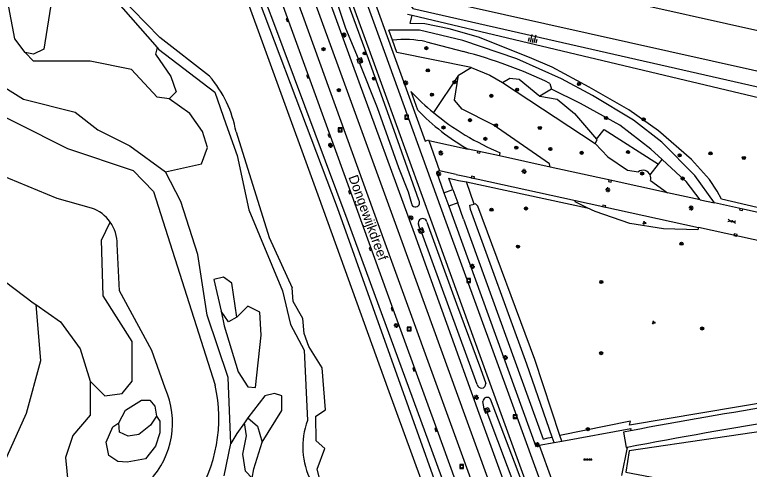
# Model space of a CAD drawing. Extents: x 124000 to 128010, y 398999 to 403000.
# Drawn here: x 127318.3 to 127507.1, y 399336.5 to 399453.3 of the extents above; entities that cross this region are included whole.
import ezdxf

# ---------------------------------------------------------------- set-up
doc = ezdxf.new("R2010")
doc.units = 0
for name, color, linetype in [('gg-afsc-faunaraster', 7, 'Continuous'), ('gg-afsc-hekwerk', 7, 'Continuous'), ('gg-anno-openbare ruimte label', 7, 'Continuous'), ('gg-knt-BGT kruinlijn', 7, 'Continuous'), ('gg-knt-verharding', 7, 'Continuous'), ('gg-kntw-beschoeiing', 7, 'Continuous'), ('gg-kntw-bovenkant insteek waterloop', 7, 'Continuous'), ('gg-kntw-greppel-droge sloot', 7, 'Continuous'), ('gg-kntw-waterlijn', 7, 'Continuous'), ('gt-grn-groengrens', 7, 'Continuous'), ('gt-symb-boom', 7, 'Continuous'), ('gt-symb-gesloten verharding', 7, 'Continuous'), ('gt-symb-groenvak', 7, 'Continuous'), ('gt-symb-kolk', 7, 'Continuous'), ('gt-symb-kolk center center', 7, 'Continuous'), ('gt-symb-lichtmast', 7, 'Continuous'), ('gt-symb-rioolschacht', 7, 'Continuous'), ('gt-symb-talud symbool', 7, 'Continuous'), ('gt-symb-tegel verharding', 7, 'Continuous'), ('gx-grn-maaiveld', 7, 'Continuous')]:
    doc.layers.add(name, color=color, linetype=linetype)

# ---------------------------------------------------------------- blocks, each defined once
blk = doc.blocks.new('gt0-GRVAK')
at = {"layer": 'gt-symb-groenvak'}
for p, q in [((-0.11, 0.19), (-0.23, 0.24)), ((-0.18, 0.15), (0.09, 0.15)), ((-0.09, 0.21), (-0.16, 0.32)), ((-0.05, 0.21), (-0.05, 0.39)), ((0, 0.21), (0.06, 0.32)), ((0.01, 0.19), (0.13, 0.24)), ((0.26, -0.05), (0.2, 0.06)), ((0.3, -0.05), (0.3, 0.13)), ((0.35, -0.05), (0.41, 0.06)), ((-0.25, -0.23), (-0.36, -0.18)), ((-0.32, -0.26), (-0.05, -0.26)), ((-0.23, -0.21), (-0.29, -0.1)), ((-0.18, -0.2), (-0.18, -0.02)), ((-0.14, -0.21), (-0.07, -0.1)), ((-0.12, -0.23), (0, -0.18)), ((0.24, -0.07), (0.12, -0.02)), ((0.17, -0.11), (0.44, -0.11)), ((0.37, -0.07), (0.49, -0.02))]:
    blk.add_line(p, q, dxfattribs=at)
blk = doc.blocks.new('gt0-GESVH1')
at = {"layer": 'gt-symb-gesloten verharding'}
for p, q in [((-0.99, -0.26), (0.01, 0.24)), ((0.01, -0.26), (-0.99, 0.24)), ((0.01, 0.24), (1.01, -0.26)), ((1.01, 0.24), (0.01, -0.26))]:
    blk.add_line(p, q, dxfattribs=at)
blk = doc.blocks.new('gt0-KOLK')
at = {"layer": 'gt-symb-kolk'}
blk.add_lwpolyline([(0, 0), (0.38, 0), (0.38, 0.4), (-0.38, 0.4), (-0.38, 0), (0, 0)], dxfattribs=at)
blk = doc.blocks.new('gt0-LMAST')
at = {"layer": 'gt-symb-lichtmast'}
for p, q in [((-0.18, 0.17), (-0.45, 0.44)), ((-0.01, 0.25), (-0.01, 0.62)), ((0.17, 0.17), (0.44, 0.44)), ((-0.26, 0), (-0.63, 0)), ((-0.18, -0.18), (-0.45, -0.45)), ((-0.01, -0.25), (-0.01, -0.63)), ((0.44, -0.45), (0.17, -0.18)), ((0.24, 0), (0.62, 0))]:
    blk.add_line(p, q, dxfattribs=at)
blk.add_circle((-0.01, 0), 0.25, dxfattribs=at)
blk = doc.blocks.new('gt0-TEG1')
at = {"layer": 'gt-symb-tegel verharding'}
for p, q in [((-1.12, 0), (1.12, 0)), ((-0.9, -0.25), (-0.9, 0.25)), ((-0.45, -0.25), (-0.45, 0.25)), ((0, -0.25), (0, 0.25)), ((0.45, -0.25), (0.45, 0.25)), ((0.9, -0.25), (0.9, 0.25))]:
    blk.add_line(p, q, dxfattribs=at)
blk = doc.blocks.new('gt0-BOOM')
at = {"layer": 'gt-symb-boom'}
for radius in [0.4, 0.2]:
    blk.add_circle((0, 0), radius, dxfattribs=at)
blk = doc.blocks.new('gt0-RS')
at = {"layer": 'gt-symb-rioolschacht'}
blk.add_lwpolyline([(-0.5, -0.5), (0.5, -0.5), (0.5, 0.5), (-0.5, 0.5)], close=True, dxfattribs=at)
blk.add_circle((0, 0), 0.375, dxfattribs=at)
blk = doc.blocks.new('gt0-TALUD_1')
at = {"layer": 'gt-symb-talud symbool'}
for p, q in [((-1, -1), (-1, 0)), ((-0.5, -2), (-0.5, 0)), ((0, -1), (0, 0)), ((0.5, -2), (0.5, 0)), ((1, -1), (1, 0))]:
    blk.add_line(p, q, dxfattribs=at)
blk = doc.blocks.new('gt0-KOLKCC')
at = {"layer": 'gt-symb-kolk center center'}
blk.add_lwpolyline([(-0.38, 0.2), (0.37, 0.2), (0.37, -0.2), (-0.38, -0.2)], close=True, dxfattribs=at)

msp = doc.modelspace()

# ---------------------------------------------------------------- linework, layer by layer
at = {"layer": 'gg-afsc-faunaraster'}
msp.add_line((127384.62, 399451.93), (127377.4, 399471.24), dxfattribs=at)
msp.add_lwpolyline([(127464.59, 399234.43), (127437.82, 399307.73), (127403.75, 399400.77), (127384.62, 399451.93)], dxfattribs=at)
at = {"layer": 'gg-afsc-hekwerk'}
msp.add_line((127436.35, 399404.67), (127434.37, 399410.33), dxfattribs=at)
at = {"layer": 'gg-knt-BGT kruinlijn'}
for p, q in [((127419.23, 399453.46), (127420.44, 399453.18)), ((127420.44, 399453.18), (127537.81, 399425.25))]:
    msp.add_line(p, q, dxfattribs=at)
at = {"layer": 'gg-knt-verharding'}
for p, q in [((127424.71, 399421.03), (127427.49, 399413.2)), ((127442.88, 399417.03), (127434.82, 399418.8)), ((127455.88, 399414.17), (127442.88, 399417.03)), ((127431.72, 399412.28), (127427.49, 399413.2)), ((127431.72, 399412.28), (127433.85, 399411.81)), ((127433.85, 399411.81), (127462.36, 399405.55)), ((127428.59, 399407.57), (127430.91, 399408.4)), ((127428.59, 399407.57), (127429.84, 399404.16)), ((127430.91, 399408.4), (127432.14, 399404.99)), ((127494.4, 399405.76), (127486.03, 399407.58)), ((127432.14, 399404.99), (127429.84, 399404.16)), ((127462.36, 399405.55), (127493.96, 399398.62)), ((127494.4, 399405.76), (127498.1, 399404.96)), ((127517.5, 399393.46), (127493.96, 399398.62)), ((127453.05, 399342.7), (127456.92, 399343.41)), ((127453.05, 399342.7), (127456.21, 399333.96)), ((127456.92, 399343.41), (127458.87, 399343.77)), ((127475.64, 399342.11), (127474.22, 399334.95))]:
    msp.add_line(p, q, dxfattribs=at)
for points in [[(127483.78, 399249.96), (127479.39, 399261.7), (127471.01, 399284.76), (127466.79, 399296.5), (127445.93, 399353.9), (127429.19, 399400.05), (127413.32, 399443.89), (127396.4, 399490.56), (127395.18, 399493.98)], [(127463.45, 399295.43), (127442.65, 399352.64), (127425.9, 399398.81), (127410.08, 399442.52), (127399.32, 399472.11), (127394.66, 399484.86), (127393.35, 399488.25)], [(127458.45, 399293.61), (127437.66, 399350.84), (127421, 399397.1), (127405.16, 399440.43), (127394.63, 399469.46), (127389.72, 399483.1), (127389.13, 399484.94)], [(127382.23, 399482.82), (127385.62, 399472.42), (127386.82, 399468.19), (127392.28, 399453.22), (127413.44, 399394.72), (127450.94, 399291.49), (127451.15, 399291.58), (127457.32, 399274.41), (127462.94, 399258.94), (127466.13, 399250.27)], [(127469.37, 399252.78), (127458.87, 399281.91), (127434.35, 399349.52), (127417.51, 399395.89), (127401.81, 399439.25), (127390.59, 399470.11), (127385.46, 399482.52), (127385.01, 399483.75)], [(127377.76, 399481.68), (127377.98, 399481.18), (127393.84, 399437.49), (127404.59, 399407.79), (127415.51, 399377.75), (127426.76, 399346.73), (127437.64, 399316.66), (127442.93, 399302.1), (127462.61, 399247.76)], [(127405.34, 399471.8), (127415.14, 399444.67), (127423.79, 399420.82), (127424.67, 399421.14), (127424.71, 399421.03)], [(127406.91, 399440.84), (127406.68, 399440.76), (127406.29, 399441.89), (127406.63, 399442)], [(127406.91, 399440.84), (127407.8, 399441.15), (127407.41, 399442.27), (127406.63, 399442)], [(127486.03, 399407.58), (127471.3, 399410.78), (127455.88, 399414.17)], [(127427.49, 399413.2), (127426.67, 399412.9), (127428.59, 399407.57)], [(127523.7, 399399.32), (127505.02, 399403.45), (127498.1, 399404.96)], [(127429.84, 399404.16), (127452.24, 399342.34), (127453.05, 399342.7)], [(127422.92, 399397.24), (127422.4, 399397.07), (127422, 399398.15), (127422.4, 399398.28)], [(127422.92, 399397.24), (127423.5, 399397.43), (127423.1, 399398.51), (127422.4, 399398.28)], [(127438.97, 399352.05), (127438.83, 399351.99), (127439.26, 399350.89), (127439.73, 399351.08)], [(127438.97, 399352.05), (127439.95, 399352.42), (127440.38, 399351.32), (127439.73, 399351.08)], [(127458.87, 399343.77), (127476.61, 399347.01), (127476.51, 399346.4)], [(127476.51, 399346.4), (127474.7, 399346.08), (127475.42, 399342.09), (127475.64, 399342.11)]]:
    msp.add_lwpolyline(points, dxfattribs=at)
for centre, radius, start, end in [((127782.3, 397705.98), 1668.68, 97.86007, 100.55938), ((127732.12, 398003.05), 1363.4, 97.37398, 100.84283)]:
    msp.add_arc(centre, radius, start, end, dxfattribs=at)
at = {"layer": 'gg-kntw-beschoeiing'}
for p, q in [((127584.82, 399432.22), (127424.74, 399468.13)), ((127401.06, 399393.71), (127396.28, 399406.91)), ((127414.22, 399357.39), (127401.06, 399393.71)), ((127422.74, 399333.88), (127414.22, 399357.39))]:
    msp.add_line(p, q, dxfattribs=at)
for points in [[(127396.28, 399406.91), (127374.92, 399465.84), (127373.74, 399468.6), (127372.38, 399471.28), (127371.77, 399471.43)], [(127421.22, 399462.41), (127422.64, 399458.29), (127582.76, 399422.45), (127584.78, 399423.99), (127587.18, 399423.45)]]:
    msp.add_lwpolyline(points, dxfattribs=at)
at = {"layer": 'gg-kntw-bovenkant insteek waterloop'}
for points in [[(127342.09, 399486.23), (127371.43, 399478.36), (127373.18, 399476.82), (127374.35, 399474.79), (127401.19, 399403.74), (127456.13, 399249.64), (127462.5, 399232.01), (127462.5, 399228.55), (127461.16, 399224.63), (127459.78, 399223.22)], [(127335.41, 399468.05), (127343.73, 399457.76), (127354.95, 399444.86)], [(127354.95, 399444.86), (127355.28, 399444.49), (127369.74, 399433.37), (127372.6, 399425.28), (127375.46, 399417.18), (127378.48, 399403.16), (127387.1, 399382.37), (127389.22, 399373.69)], [(127305.39, 399432.2), (127331.86, 399418.96), (127348.75, 399413.31), (127353.98, 399407.88), (127369.79, 399358.15)], [(127338.07, 399403.61), (127329.23, 399406.05), (127311.76, 399413.31), (127296.01, 399423.53)], [(127356.95, 399357.34), (127353.53, 399367.01), (127345.21, 399382.39), (127344.66, 399394.32)], [(127389.22, 399373.69), (127392.71, 399367.16), (127393.57, 399349.04)]]:
    msp.add_lwpolyline(points, dxfattribs=at)
for centre, radius, start, end in [((127334.99, 399394.45), 9.67, 35.3175, 71.417), ((127334.99, 399394.45), 9.67, 359.2265, 35.3207), ((127332.3, 399349.55), 38.47, 326.7397, 12.9311), ((127337.33, 399348.43), 21.55, 316.2532, 24.4423), ((127411.4, 399342.26), 19.08, 159.1843, 207.6007)]:
    msp.add_arc(centre, radius, start, end, dxfattribs=at)
at = {"layer": 'gg-kntw-greppel-droge sloot'}
for p, q in [((127422.4, 399398.28), (127422.07, 399399.46)), ((127437.15, 399358.32), (127422.92, 399397.24)), ((127438.97, 399352.05), (127438.59, 399353.91)), ((127456.92, 399343.41), (127456.44, 399344.76)), ((127458.87, 399343.77), (127458.41, 399345.16))]:
    msp.add_line(p, q, dxfattribs=at)
for points in [[(127422.14, 399405.64), (127415.78, 399423.59), (127409.22, 399441.95), (127399.93, 399467.27), (127393.57, 399484.47)], [(127406.63, 399442), (127403.37, 399449.76), (127399.53, 399461.43), (127396.26, 399470.32)], [(127406.91, 399440.84), (127411.44, 399429.45), (127416.96, 399414.05), (127419.42, 399407.78), (127420.24, 399404.79)], [(127456.44, 399344.76), (127449.86, 399363.51), (127435.42, 399403.23), (127435.24, 399404.4), (127436.35, 399404.67)], [(127458.41, 399345.16), (127451.93, 399364.76), (127437.31, 399404.13), (127436.71, 399404.74), (127436.35, 399404.67)], [(127424.22, 399400.05), (127431.82, 399378.99), (127438.01, 399362.37), (127439.35, 399358.53)], [(127457.22, 399309.58), (127455.99, 399313.82), (127446.77, 399338.35), (127440.6, 399354.56)], [(127455.3, 399308.56), (127447.68, 399329.92), (127439.73, 399351.08)]]:
    msp.add_lwpolyline(points, dxfattribs=at)
for centre, radius, start, end in [((127421.29, 399404.99), 1.07, 190.6291, 37.4749), ((127423.13, 399399.82), 1.12, 12.2567, 198.4115), ((127438.25, 399358.46), 1.11, 187.4801, 3.8639), ((127439.71, 399353.87), 1.12, 37.9517, 177.5252)]:
    msp.add_arc(centre, radius, start, end, dxfattribs=at)
at = {"layer": 'gg-kntw-waterlijn'}
msp.add_line((127368.4, 399437.48), (127355.65, 399447.42), dxfattribs=at)
for points in [[(127355.65, 399447.42), (127345.1, 399458.33), (127339.08, 399469.72)], [(127375.19, 399423.2), (127383.73, 399396.11), (127389.64, 399383.16)], [(127398.43, 399327.15), (127396.01, 399336.54), (127398.03, 399341.85), (127395.81, 399343.85), (127395.69, 399350.19), (127398.2, 399351.79), (127397.28, 399362.56), (127393.85, 399368.05), (127392.73, 399371.36), (127392.34, 399375.24), (127389.86, 399379.59), (127389.64, 399383.16)]]:
    msp.add_lwpolyline(points, dxfattribs=at)
msp.add_arc((127345.85, 399418.02), 29.79, 10.0185, 40.7939, dxfattribs=at)
at = {"layer": 'gt-grn-groengrens'}
for p, q in [((127415.38, 399446.79), (127414.46, 399449.36)), ((127416.54, 399443.57), (127415.38, 399446.79)), ((127424.08, 399446.36), (127433.59, 399443.85)), ((127435.58, 399439.76), (127416.54, 399443.57)), ((127432.3, 399437.82), (127435.58, 399439.76)), ((127432.3, 399437.82), (127425.9, 399428.19)), ((127443.61, 399435.87), (127467.43, 399420.24)), ((127455.85, 399435.66), (127456.21, 399434.19)), ((127421.88, 399428.82), (127420.17, 399433.54)), ((127456.21, 399434.19), (127453.27, 399432.42)), ((127424.71, 399421.03), (127434.82, 399418.8)), ((127442.88, 399417.03), (127443.06, 399417.85)), ((127483.73, 399414.95), (127484.63, 399416.13)), ((127481.59, 399412.15), (127483.73, 399414.95)), ((127432.36, 399410.75), (127434.37, 399410.33)), ((127434.37, 399410.33), (127465.42, 399403.72)), ((127481.68, 399410.71), (127486.03, 399407.58)), ((127433.67, 399400.74), (127432.14, 399404.99)), ((127378.21, 399349.74), (127377.33, 399348.47)), ((127455.41, 399344.55), (127456.44, 399344.76)), ((127372.18, 399334.85), (127373.83, 399343.1))]:
    msp.add_line(p, q, dxfattribs=at)
for points in [[(127320.99, 399443.61), (127318.36, 399447.14), (127315.26, 399463.46), (127311.73, 399469.63), (127306.88, 399473.6), (127306.88, 399476.03)], [(127424.64, 399471.16), (127421.3, 399471.07), (127419.48, 399468.95), (127418.31, 399467.29), (127417.86, 399465.22), (127417.61, 399463.27), (127417.61, 399460.99), (127418.23, 399458.95), (127419.6, 399456.38), (127420.6, 399454.93), (127581.98, 399418.23), (127586.27, 399419.85), (127587.18, 399423.45)], [(127335.41, 399468.05), (127331.13, 399466.1), (127328.48, 399461.25), (127325.84, 399444.49), (127323.19, 399443.17), (127320.99, 399443.61)], [(127524.79, 399400.11), (127499.88, 399405.91), (127498.82, 399407.94), (127496.85, 399411), (127492.2, 399416.15), (127483.7, 399423.46), (127476.09, 399428.9), (127465.91, 399434.73), (127456.42, 399439.87), (127450.59, 399442.34), (127437.44, 399447.58), (127429.93, 399449.66), (127423.71, 399450.94), (127419.94, 399451.06), (127420.44, 399453.18)], [(127498.1, 399404.96), (127493.1, 399411.98), (127484.56, 399420.54), (127477.29, 399426.21), (127466.81, 399432.57), (127458.82, 399436.84), (127447.37, 399441.98), (127433.49, 399446.66), (127422.29, 399449.35), (127414.46, 399449.36)], [(127354.95, 399444.86), (127354.5, 399443.17), (127358.46, 399437.44), (127359.79, 399433.47), (127358.02, 399431.71)], [(127358.02, 399431.71), (127354.94, 399432.15), (127348.32, 399439.2), (127337.74, 399441.41), (127323.19, 399441.41), (127320.99, 399443.61)], [(127435.58, 399439.76), (127440.35, 399437.8), (127443.61, 399435.87)], [(127455.88, 399414.17), (127455.71, 399415), (127441.24, 399424.98), (127433.3, 399429.08), (127431.31, 399431.38), (127432.3, 399437.82)], [(127443.61, 399435.87), (127445.5, 399436.98), (127447.97, 399436.74), (127453.27, 399432.42)], [(127484.63, 399416.13), (127481.77, 399418.77), (127473.79, 399424.91), (127463.68, 399430.51), (127456.21, 399434.19)], [(127357.07, 399412.94), (127366.3, 399414.99), (127367.86, 399419.17), (127366.61, 399423.32), (127363.29, 399427.89), (127358.02, 399431.71)], [(127453.27, 399432.42), (127457.68, 399431.63), (127462.12, 399427.95), (127467.76, 399421.3)], [(127467.76, 399421.3), (127469.77, 399423.8), (127483.73, 399414.95)], [(127467.76, 399421.3), (127467.87, 399421.17), (127467.43, 399420.24)], [(127467.43, 399420.24), (127470.74, 399416.76), (127475.78, 399413.36), (127478.56, 399412.95)], [(127494.4, 399405.76), (127490.86, 399410.46), (127489.37, 399411.75), (127484.63, 399416.13)], [(127373.83, 399343.1), (127373.15, 399360.11), (127367.81, 399376.14), (127365.38, 399391.68), (127361.01, 399405.28), (127357.07, 399412.94)], [(127430.91, 399408.4), (127429.87, 399411.28), (127432.36, 399410.75)], [(127465.42, 399403.72), (127462.29, 399405.23), (127462.36, 399405.55)], [(127493.96, 399398.62), (127493.8, 399398.02), (127485.04, 399398.31), (127476.35, 399399.66), (127467.45, 399402.75), (127465.42, 399403.72)], [(127337.71, 399359.19), (127341.52, 399355.38), (127345.97, 399356.01), (127348.51, 399359.19), (127348.51, 399369.35), (127341.03, 399381.1), (127340.6, 399395.37), (127342.88, 399400.04)], [(127433.67, 399400.74), (127454.06, 399344.27), (127455.41, 399344.55)], [(127308.58, 399386.56), (127313.42, 399386.56), (127323.1, 399379.3), (127323.75, 399378.84)], [(127375.4, 399375.61), (127374.15, 399384.34), (127371.98, 399385.85), (127369.48, 399385.27), (127371.35, 399377.17)], [(127323.75, 399378.84), (127324.92, 399364.41), (127321.26, 399350.82), (127315.54, 399338.08)], [(127323.75, 399378.84), (127330.1, 399374.43), (127335.18, 399367.44), (127337.71, 399359.19)], [(127371.35, 399377.17), (127372.12, 399373.38), (127375.71, 399361.59), (127378.23, 399357.73), (127380.2, 399357.52), (127381.63, 399370.93), (127381.32, 399376.86), (127378.21, 399378.41), (127375.4, 399375.61)], [(127375.4, 399375.61), (127373.22, 399374.36), (127371.35, 399377.17)], [(127554.26, 399360.39), (127548.43, 399359.71), (127513.42, 399354.14), (127476.26, 399347.88), (127476.5, 399348.88), (127458.41, 399345.16)], [(127337.71, 399359.19), (127337.71, 399350.39), (127333.27, 399345.22), (127331.37, 399339.51), (127332.33, 399329.89), (127340.02, 399322.51)], [(127381.94, 399343.51), (127386.93, 399351.61), (127386.93, 399355.35), (127385.06, 399355.98), (127382.57, 399355.35), (127378.21, 399349.74)], [(127345.07, 399348.46), (127346.79, 399351.69), (127350.88, 399354.27), (127353.04, 399354.27), (127354.33, 399352.76), (127354.76, 399350.18)], [(127564.93, 399354.3), (127476.21, 399341.23), (127475.37, 399335.73), (127584.31, 399315.1), (127584.37, 399351.35), (127568.09, 399349.87)], [(127354.76, 399350.18), (127355.62, 399348.89), (127355.62, 399345.87), (127354.54, 399342.43), (127351.96, 399339.2), (127347.22, 399338.33), (127344.86, 399338.55), (127342.49, 399340.06), (127341.84, 399343.5), (127343.56, 399347.38), (127345.07, 399348.46)], [(127354.76, 399350.18), (127353.25, 399347.81), (127350.24, 399345.44), (127347.44, 399345.01), (127345.29, 399346.09), (127345.07, 399348.46)], [(127377.33, 399348.47), (127375.4, 399345.69), (127373.83, 399343.1)], [(127379.36, 399334.25), (127377.58, 399336.03), (127376.96, 399340.4), (127377.89, 399345.07), (127377.33, 399348.47)], [(127378.21, 399349.74), (127380.7, 399347.56), (127381.94, 399343.51)], [(127379.36, 399334.25), (127379.76, 399336.66), (127381.94, 399343.51)]]:
    msp.add_lwpolyline(points, dxfattribs=at)
for centre, radius, start, end in [((127418.35, 399418.79), 28.16, 78.2655, 96.0452), ((127402.46, 399324.9), 122.96, 64.2682, 75.3341), ((127468.78, 399479.82), 67.12, 223.5938, 230.2919), ((127461.23, 399466.25), 54.31, 223.5672, 240.899), ((127468.56, 399479.56), 66.77, 230.2935, 247.5504), ((127479.74, 399411.3), 2.03, 24.6705, 125.7326), ((127479.74, 399411.3), 2.03, 342.9231, 24.6787)]:
    msp.add_arc(centre, radius, start, end, dxfattribs=at)
at = {"layer": 'gx-grn-maaiveld'}
msp.add_lwpolyline([(127302.13, 399442.46), (127309.77, 399438.26), (127320.56, 399431.62), (127333.83, 399428.3), (127339.64, 399423.74), (127347.94, 399419.58), (127357.07, 399412.94)], dxfattribs=at)

# ---------------------------------------------------------------- block references
at = {"layer": 'gt-symb-boom'}
for p in [(127397.65, 399444.46), (127424.1, 399444.72), (127408.26, 399443.37), (127424.47, 399439.02), (127410.66, 399436.9), (127431.31, 399435.99), (127463.29, 399435.5), (127401.61, 399433.92), (127425.51, 399432.75), (127447.4, 399434.04), (127440.76, 399432.46), (127435.31, 399426.22), (127470.26, 399426.79), (127479.91, 399426.41), (127428.5, 399424.32), (127441.98, 399424.9), (127453.25, 399424.22), (127439.26, 399421.42), (127447.18, 399419.17), (127455.94, 399418.8), (127464.01, 399417.81), (127475.9, 399418.01), (127497.09, 399417.67), (127489.16, 399417.19), (127505.65, 399416.51), (127479.52, 399412.5), (127489.91, 399411.22), (127440.82, 399403.2), (127449.7, 399403.53), (127447.62, 399393.74), (127489.62, 399394.46), (127469.03, 399384.63), (127494.94, 399372.69), (127468.99, 399366.36), (127465.56, 399346.81)]:
    msp.add_blockref('gt0-BOOM', p, dxfattribs=at)
at = {"layer": 'gt-symb-gesloten verharding', "rotation": -12.410774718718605}
msp.add_blockref('gt0-GESVH1', (127502.56, 399400.23), dxfattribs=at)
at = {"layer": 'gt-symb-groenvak'}
for p in [(127480.1, 399399.84), (127482.47, 399374.24)]:
    msp.add_blockref('gt0-GRVAK', p, dxfattribs=at)
at = {"layer": 'gt-symb-kolk'}
for p, rotation in [((127388.56, 399452.02), 109.99689545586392), ((127393.84, 399437.49), 109.99689545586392), ((127399.32, 399422.34), 109.99689545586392), ((127437.49, 399417.8), -12.535023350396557), ((127435.99, 399411.32), -12.535023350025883), ((127471.22, 399410.39), -12.535023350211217), ((127404.59, 399407.79), 109.99689545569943), ((127469.72, 399403.91), -12.535023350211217), ((127504.91, 399403.06), -12.53502334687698), ((127503.45, 399396.52), -12.535023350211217), ((127409.88, 399393.23), 109.99689545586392), ((127415.51, 399377.75), 109.99689545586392), ((127421.12, 399362.25), 109.9968954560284), ((127426.76, 399346.73), 109.9968954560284)]:
    msp.add_blockref('gt0-KOLK', p, dxfattribs=dict(at, rotation=rotation))
at = {"layer": 'gt-symb-kolk center center'}
for p, rotation in [((127407.04, 399441.51), -67.9618138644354), ((127422.74, 399397.78), -71.71051696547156), ((127439.63, 399351.65), -70.9117871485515)]:
    msp.add_blockref('gt0-KOLKCC', p, dxfattribs=dict(at, rotation=rotation))
at = {"layer": 'gt-symb-lichtmast'}
for p in [(127402.98, 399448.1), (127418.78, 399435.83), (127399.46, 399419.74), (127399.47, 399419.75), (127427.81, 399417.77), (127427.26, 399412.45), (127449.2, 399413.05), (127470.71, 399408.34), (127492.14, 399403.65), (127420.15, 399401.11), (127435.92, 399388.65), (127416.35, 399373.47), (127444.4, 399365.25), (127436.94, 399354.99), (127452.61, 399342.83)]:
    msp.add_blockref('gt0-LMAST', p, dxfattribs=at)
at = {"layer": 'gt-symb-rioolschacht'}
for p in [(127419.02, 399427), (127401.96, 399423.76), (127434.95, 399385.03), (127419.64, 399372.55), (127446.89, 399350.04), (127433.17, 399337.23)]:
    msp.add_blockref('gt0-RS', p, dxfattribs=at)
at = {"layer": 'gt-symb-talud symbool', "xscale": 1.0002684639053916, "yscale": 1.0002684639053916, "rotation": 167.35314650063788}
msp.add_blockref('gt0-TALUD_1', (127451.25, 399446.19), dxfattribs=at)
at = {"layer": 'gt-symb-tegel verharding'}
msp.add_blockref('gt0-TEG1', (127465.6, 399338.99), dxfattribs=at)

# ---------------------------------------------------------------- texts
at = {"layer": 'gg-anno-openbare ruimte label'}
msp.add_text('Dongewijkdreef', height=2.5, rotation=290, dxfattribs=at).set_placement((127404.03, 399411.59))

doc.saveas('drawing.dxf')
